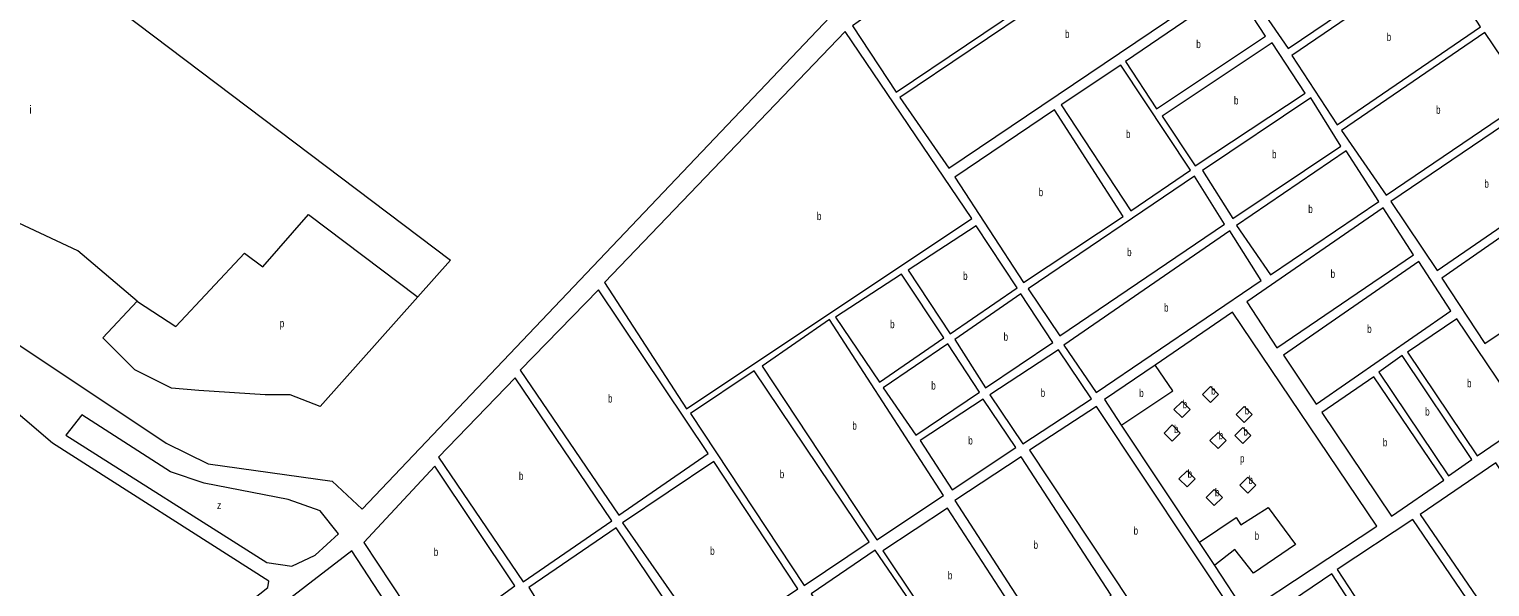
# Model space of a CAD drawing. Extents: x 639657 to 671642, y 222838 to 252123.
# Drawn here: x 657488 to 659313, y 242770 to 243468 of the extents above; entities that cross this region are included whole.
import ezdxf

# ---------------------------------------------------------------- set-up
doc = ezdxf.new("R2010")
doc.units = 0
doc.header["$LTSCALE"] = 4
doc.layers.add('1', color=7, linetype='Continuous', lineweight=13)
doc.layers.add('21', color=7, linetype='Continuous', lineweight=13)
doc.layers.add('7', color=7, linetype='Continuous')

msp = doc.modelspace()

# ---------------------------------------------------------------- linework, layer by layer
at = {"layer": '1'}
msp.add_line((658991.38, 243113.92), (658894.432, 243047.773), dxfattribs=at)
for points in [[(657128.23, 243345.25), (657330.59, 243168.94), (657658.81, 242950.17), (657711.33, 242924.11), (657866.39, 242902.52), (657903.96, 242867.45), (658544.36, 243542.51), (658559.88, 243580.37), (658553.03, 243606.2), (658105.6, 243996.14), (658005.152, 244081.628)], [(657433.215, 242490.7), (657785.88, 242769.42), (657787.2, 242777.69), (657516.89, 242950.12), (657095.804, 243310.217)], [(658968.523, 242796.959), (659007.5, 242738.05), (659171.51, 242846.34), (658991.38, 243113.92)], [(658894.432, 243047.773), (658831.14, 243004.59), (658852.27, 242972.656), (658949.345, 242825.941), (658968.523, 242796.959)]]:
    msp.add_lwpolyline(points, dxfattribs=at)
for points in [[(658863.16, 243717.66), (658516.28, 243472.02), (658571.02, 243389.12), (658922.59, 243626.23)], [(659238.76, 243564.54), (659184.5, 243647.89), (659003.95, 243526.03), (659060.54, 243443.79)], [(658926.86, 243619.37), (658575.73, 243382.27), (658636.85, 243294.06), (658986.73, 243530.18)], [(659301, 243470.55), (659245.17, 243557.95), (659065.45, 243434.7), (659122.07, 243348.16)], [(658992.72, 243520.02), (658857.59, 243427.55), (658896.25, 243368.26), (659032.47, 243459.12)], [(658507.2, 243464.98), (658206.4, 243150.81), (658309.02, 242993.15), (658665.33, 243230.92)], [(659361.94, 243381.36), (659306.43, 243463.61), (659127.5, 243341.23), (659183.25, 243260.23)], [(659040.6, 243450.6), (658903.31, 243359.19), (658944.68, 243296.69), (659081.97, 243387.57)], [(658851.72, 243422.67), (658776.93, 243373.15), (658864.03, 243240.68), (658938.81, 243291.27)], [(659089.01, 243381.72), (658953.86, 243290.86), (658991.45, 243231.02), (659126.6, 243321.34)], [(659367.38, 243373.35), (659189.09, 243252.45), (659246.9, 243165.8), (659423.99, 243287.89)], [(658768.71, 243367.02), (658644.46, 243282.85), (658729.95, 243150.9), (658854.42, 243233.61)], [(659133.27, 243315.46), (658996.32, 243222.42), (659038.58, 243160.4), (659173.93, 243252.45)], [(658943.71, 243283.79), (658735.93, 243142.9), (658775.65, 243084.15), (658981.3, 243223.95)], [(659428.91, 243278.8), (659252.64, 243156.51), (659306.55, 243074.71), (659485.5, 243194.95)], [(659179.37, 243244.44), (659009, 243126.96), (659046.56, 243069.27), (659217.49, 243185.68)], [(658670.96, 243221.81), (658585.83, 243166.32), (658638.63, 243086.74), (658721.95, 243144.39)], [(658987.65, 243215.63), (658780.44, 243072.58), (658820.85, 243013.63), (659027.07, 243153.38)], [(659224.01, 243177.14), (659054.7, 243060.21), (659095.52, 242998.79), (659263.97, 243115.69)], [(658577.81, 243161.42), (658495, 243107.54), (658549.96, 243026.36), (658630.61, 243081.84)], [(658336.09, 242936.96), (658199.15, 243141.97), (658101.16, 243041.22), (658224.3, 242859.85)], [(658726.85, 243136.91), (658644.15, 243079.82), (658682.73, 243019.43), (658766.59, 243076.01)], [(658487.51, 243104.8), (658403.49, 243046.42), (658546.82, 242829.2), (658629.91, 242884.66)], [(659271.37, 243105.57), (659209.94, 243063.68), (659297.01, 242934.44), (659358.44, 242976.32)], [(658635.66, 243074.16), (658554.86, 243019.42), (658595.35, 242960.07), (658675.25, 243014)], [(658773.65, 243066.94), (658688.18, 243010.35), (658729.03, 242949.12), (658815.01, 243005.52)], [(659202.99, 243059.86), (659174.16, 243038.67), (659261.23, 242909.42), (659290.07, 242929.54)], [(658094.97, 243031.59), (657999.03, 242932.45), (658105.11, 242776.55), (658215.58, 242852.8)], [(658393.5, 243040.6), (658313.9, 242987.28), (658455.99, 242772.04), (658537.37, 242826.53)], [(659167.76, 243033.24), (659102.6, 242988.64), (659189.67, 242858.85), (659255.37, 242904)], [(658679.47, 243005.07), (658601.13, 242953.26), (658640.84, 242891.77), (658720.44, 242944.55)], [(658821.16, 242996.07), (658737.43, 242941.43), (658913.64, 242675.35), (658997.36, 242730.98)], [(657845.05, 242810.04), (657874.21, 242836.75), (657851.25, 242865.35), (657811.57, 242879.53), (657706.36, 242899.95), (657664.53, 242914.13), (657553.68, 242985.63), (657533.67, 242959.94), (657784.83, 242800.67), (657815.97, 242796.22)], [(658727.11, 242932.83), (658644.3, 242878.58), (658757.44, 242703.15), (658839.49, 242760.1)], [(658094.67, 242771.55), (657994.46, 242921.53), (657905.85, 242825.8), (657991.29, 242696.63)], [(658342.98, 242926.99), (658229.11, 242850.66), (658338.12, 242693.89), (658448.29, 242767.9)], [(659320.19, 242925.5), (659225.65, 242860.77), (659312.06, 242734.03), (659406.08, 242798.25)], [(658635.13, 242868.63), (658554.46, 242815.3), (658637.73, 242690.85), (658716.26, 242743.62)], [(658327.77, 242685.61), (658221.11, 242844.14), (658112.15, 242769.62), (658166.62, 242683.07), (658222.17, 242721.14), (658227.61, 242713.13), (658174.43, 242676.2), (658218.3, 242608.31)], [(659216.57, 242854.79), (659122.01, 242792.21), (659206.95, 242661.87), (659303.64, 242726.61)], [(657890.94, 242815.61), (657717.07, 242681.54), (657753.95, 242626.37), (657931.77, 242753.04)], [(658544.911, 242816.098), (658464.6, 242761.82), (658550.65, 242632.66), (658632.93, 242687.05)], [(659115.08, 242786.78), (659018.4, 242720.96), (659106, 242592.79), (659200.01, 242656.44)]]:
    msp.add_lwpolyline(points, close=True, dxfattribs=at)
at = {"layer": '21'}
for points in [[(657212.718, 243586.408), (657213.218, 243586.491), (657428.404, 243622.142), (658014.043, 243179.029), (657973.215, 243133.155)], [(657622.665, 243127.571), (657548.389, 243190.464), (657414.12, 243253.358), (657202.719, 243413.45), (657128.73, 243345.708), (657128.23, 243345.25)], [(657622.665, 243127.571), (657623.165, 243127.247), (657671.23, 243096.124), (657756.933, 243187.606), (657779.787, 243170.453), (657836.923, 243236.205), (657972.716, 243133.533), (657973.215, 243133.155)], [(657973.215, 243133.155), (657851.207, 242996.066), (657814.069, 243010.36), (657782.644, 243010.36), (657699.798, 243016.078), (657665.516, 243018.937), (657619.808, 243041.807), (657579.813, 243081.83), (657622.665, 243127.571)], [(658852.27, 242972.656), (658852.77, 242972.989), (658916.508, 243015.497), (658894.774, 243047.273), (658894.432, 243047.773)], [(658949.345, 242825.941), (658949.845, 242826.28), (658995.569, 242857.318), (659001.77, 242848.014), (659035.875, 242869.725), (659069.979, 242823.201), (659017.272, 242787.534), (658994.019, 242816.998), (658969.022, 242797.351), (658968.523, 242796.959)]]:
    msp.add_lwpolyline(points, dxfattribs=at)
for points in [[(658953.714, 243010.845), (658963.787, 243000.769), (658973.867, 243010.845), (658963.794, 243020.921)], [(658918.059, 242992.236), (658928.132, 242982.16), (658938.212, 242992.236), (658928.139, 243002.312)], [(658995.57, 242986.033), (659005.643, 242975.957), (659015.723, 242986.033), (659005.65, 242996.109)], [(658905.657, 242962.771), (658915.73, 242952.695), (658925.81, 242962.771), (658915.737, 242972.847)], [(658994.019, 242959.67), (659004.092, 242949.594), (659014.172, 242959.67), (659004.099, 242969.746)], [(658963.015, 242953.466), (658973.088, 242943.39), (658983.168, 242953.466), (658973.095, 242963.542)], [(658924.26, 242905.392), (658934.333, 242895.316), (658944.413, 242905.392), (658934.34, 242915.468)], [(659000.22, 242897.639), (659010.293, 242887.563), (659020.373, 242897.639), (659010.3, 242907.715)], [(658958.365, 242882.131), (658968.438, 242872.055), (658978.518, 242882.131), (658968.445, 242892.207)]]:
    msp.add_lwpolyline(points, close=True, dxfattribs=at)

# ---------------------------------------------------------------- texts
at = {"layer": '7'}
for s, width, p in [('b', 0.75, (658781.924, 243456.715)), ('b', 0.75, (659183.819, 243453.055)), ('b', 0.75, (658945.923, 243444.14)), ('b', 0.75, (658992.977, 243373.645)), ('b', 0.75, (659245.506, 243361.92)), ('b', 0.75, (658858.115, 243331.675)), ('b', 0.75, (659040.565, 243306.37)), ('b', 0.75, (659305.884, 243269.575)), ('b', 0.75, (658749.036, 243258.96)), ('b', 0.75, (659085.865, 243237.93)), ('b', 0.75, (658471.937, 243229.065)), ('b', 0.75, (658859.493, 243183.97)), ('b', 0.75, (658654.631, 243154.275)), ('b', 0.75, (659113.759, 243156.855)), ('b', 0.75, (658905.62, 243114.63)), ('p', 0.75, (657800.912, 243094.983)), ('b', 0.75, (658563.428, 243093.89)), ('b', 0.75, (659159.454, 243087.965)), ('b', 0.75, (658705.192, 243078.17)), ('b', 0.75, (658614.816, 243017.115)), ('b', 0.75, (659284.188, 243020.005)), ('b', 0.75, (658210.951, 243000.91)), ('b', 0.75, (658751.524, 243008.03)), ('b', 0.75, (658874.653, 243007.743)), ('b', 0.75, (658964.565, 243010.845)), ('b', 0.75, (658928.91, 242993.787)), ('b', 0.75, (659006.421, 242986.033)), ('b', 0.75, (659231.905, 242984.64)), ('b', 0.75, (658516.271, 242967)), ('b', 0.75, (658918.058, 242962.771)), ('b', 0.75, (659004.87, 242959.67)), ('b', 0.75, (658661.038, 242948.42)), ('b', 0.75, (658973.866, 242955.017)), ('b', 0.75, (659179.022, 242946.045)), ('p', 0.75, (659000.522, 242925.985)), ('b', 0.75, (658099.667, 242904.07)), ('b', 0.75, (658425.546, 242906.32)), ('b', 0.75, (658935.111, 242906.943)), ('b', 0.75, (659011.071, 242899.189)), ('b', 0.75, (658969.216, 242883.682)), ('z', 0.8, (657722.484, 242867.664)), ('b', 0.75, (658867.595, 242835.71)), ('b', 0.75, (658742.601, 242817.99)), ('b', 0.75, (659018.822, 242829.405)), ('b', 0.75, (657993.252, 242809.08)), ('b', 0.75, (658338.604, 242810.44)), ('b', 0.75, (658635.536, 242779.74))]:
    msp.add_text(s, height=10, dxfattribs=dict(at, width=width)).set_placement(p)
msp.add_text('i', height=10, dxfattribs=at).set_placement((657488.095, 243362.281))

doc.saveas('drawing.dxf')
